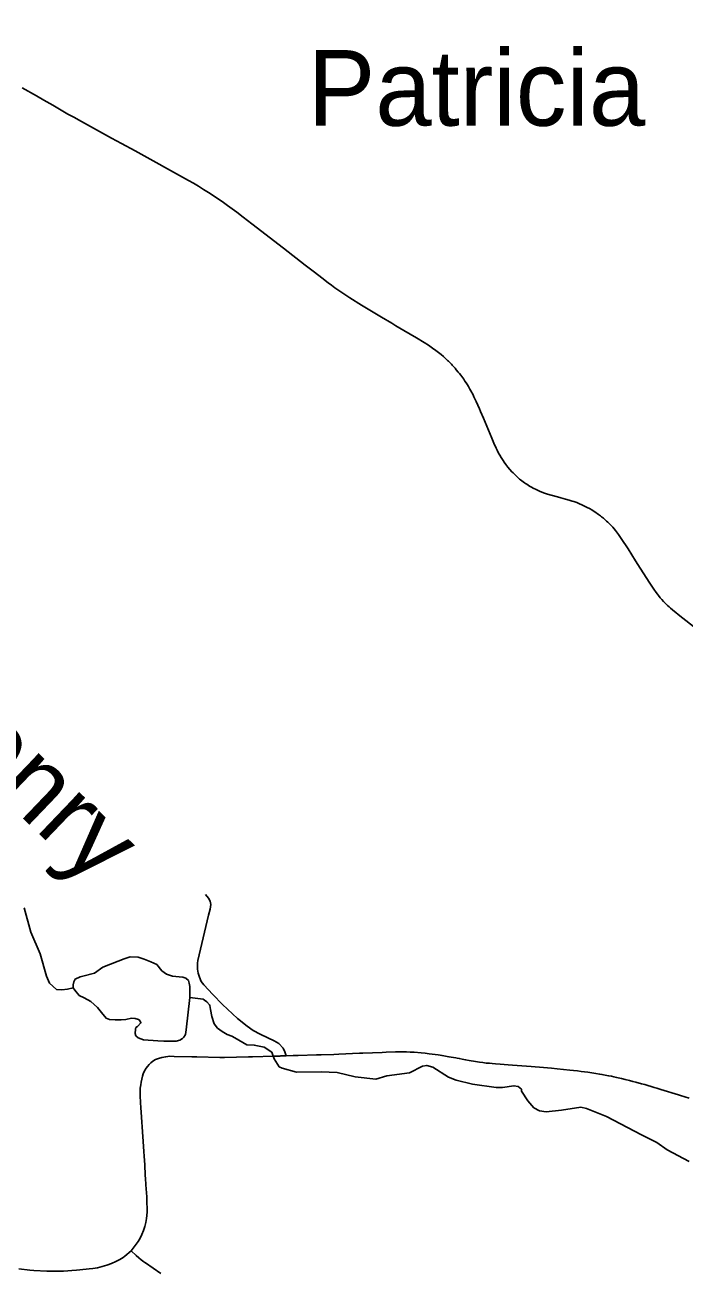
# Model space of a CAD drawing. Extents: x -19 to 366, y -4 to 359.
# Drawn here: x 144.78 to 145.477, y 188.183 to 189.502 of the extents above; entities that cross this region are included whole.
import ezdxf

# ---------------------------------------------------------------- set-up
doc = ezdxf.new("R2010")
doc.units = 0
for name, color, linetype in [('Level 31', 7, 'Continuous'), ('Level 35', 7, 'Continuous'), ('Level 60', 7, 'Continuous')]:
    doc.layers.add(name, color=color, linetype=linetype)

msp = doc.modelspace()

# ---------------------------------------------------------------- linework, layer by layer
at = {"layer": 'Level 31'}
for points in [[(145.2818, 189.0469), (145.2811, 189.0482), (145.2805, 189.0493), (145.2789, 189.0523), (145.278, 189.0543), (145.2771, 189.0563), (145.2762, 189.0581), (145.2734, 189.0649), (145.2643, 189.0863), (145.2613, 189.0932), (145.2601, 189.096), (145.2566, 189.1038), (145.2543, 189.1087), (145.2534, 189.1107), (145.251, 189.1152), (145.2501, 189.1168), (145.2485, 189.1197), (145.2474, 189.1215), (145.2461, 189.1235), (145.2449, 189.1254), (145.2436, 189.1273), (145.2415, 189.1302), (145.2405, 189.1316), (145.239, 189.1334), (145.2378, 189.1349), (145.2357, 189.1374), (145.2345, 189.1389), (145.2314, 189.1423), (145.2306, 189.1432), (145.2273, 189.1464), (145.2264, 189.1473), (145.2243, 189.1493), (145.2221, 189.1513), (145.2197, 189.1534), (145.2169, 189.1556), (145.2142, 189.1577), (145.2106, 189.1603), (145.2062, 189.1633), (145.2019, 189.166), (145.1935, 189.1711), (145.1803, 189.179), (145.1719, 189.1839), (145.1676, 189.1865), (145.1568, 189.193), (145.1426, 189.2015), (145.1355, 189.2058), (145.1233, 189.2133), (145.1189, 189.2162), (145.1105, 189.2219), (145.1074, 189.2241), (145.1038, 189.2267), (145.1002, 189.2294), (145.0934, 189.2346), (145.0859, 189.2404), (145.076, 189.2481), (145.0531, 189.2658), (145.0195, 189.2918), (145.0105, 189.2988), (145.0036, 189.3041), (144.9938, 189.3111), (144.988, 189.3153), (144.9833, 189.3186), (144.9785, 189.3218), (144.9737, 189.3249), (144.9685, 189.3281), (144.963, 189.3314), (144.958, 189.3345), (144.9524, 189.3376), (144.8961, 189.3687), (144.8817, 189.3765), (144.8712, 189.3823), (144.8489, 189.3945), (144.8394, 189.3998), (144.8312, 189.4044), (144.825, 189.4078), (144.809, 189.417), (144.7997, 189.4224), (144.7917, 189.4269), (144.7767, 189.4356)], [(145.4866, 188.8658), (145.4754, 188.8745), (145.4739, 188.8757), (145.4644, 188.8833), (145.4623, 188.8851), (145.4607, 188.8865), (145.4592, 188.888), (145.4582, 188.8889), (145.4568, 188.8902), (145.4547, 188.8924), (145.453, 188.8943), (145.4514, 188.8961), (145.4495, 188.8985), (145.4484, 188.9), (145.4472, 188.9017), (145.4446, 188.9054), (145.4439, 188.9064), (145.4404, 188.9118), (145.4303, 188.9276), (145.4253, 188.9354), (145.4174, 188.9478), (145.4102, 188.9589), (145.4071, 188.9633), (145.4052, 188.9659), (145.404, 188.9674), (145.4026, 188.9691), (145.4011, 188.9708), (145.3997, 188.9723), (145.3985, 188.9736), (145.396, 188.9761), (145.3946, 188.9774), (145.3913, 188.9803), (145.3894, 188.9818), (145.3881, 188.9829), (145.387, 188.9837), (145.386, 188.9844), (145.3823, 188.987), (145.3782, 188.9895), (145.3772, 188.9901), (145.3735, 188.9921), (145.372, 188.9929), (145.3686, 188.9945), (145.3659, 188.9957), (145.3631, 188.9968), (145.3599, 188.998), (145.3583, 188.9985), (145.3573, 188.9988), (145.3549, 188.9996), (145.3511, 189.0006), (145.3463, 189.0019), (145.3426, 189.0028), (145.3412, 189.0032), (145.3321, 189.0058), (145.3291, 189.0067), (145.3261, 189.0078), (145.3238, 189.0088), (145.3223, 189.0095), (145.3195, 189.0109), (145.3178, 189.0117), (145.3146, 189.0135), (145.3132, 189.0144), (145.3102, 189.0163), (145.3089, 189.0171), (145.3078, 189.0179), (145.3065, 189.0189), (145.3051, 189.0199), (145.3036, 189.0211), (145.3027, 189.0218), (145.3008, 189.0235), (145.2987, 189.0254), (145.2978, 189.0262), (145.2965, 189.0275), (145.2958, 189.0282), (145.2946, 189.0295), (145.2924, 189.0319), (145.2903, 189.0345), (145.2892, 189.0358), (145.2881, 189.0373), (145.2864, 189.0397), (145.2853, 189.0413), (145.2833, 189.0444), (145.2818, 189.0469)], [(144.9705, 188.5826), (144.9738, 188.5787), (144.9755, 188.5754), (144.9761, 188.5717), (144.9754, 188.5669), (144.9738, 188.5604), (144.9626, 188.5128), (144.9621, 188.5099), (144.962, 188.5072), (144.9622, 188.5034), (144.9628, 188.4994), (144.9641, 188.4949), (144.9661, 188.4904), (144.9687, 188.4869), (144.9783, 188.4766), (144.9885, 188.466), (145.0042, 188.4514), (145.0145, 188.4433), (145.021, 188.4387), (145.0282, 188.4347), (145.0366, 188.4307), (145.0431, 188.4278), (145.048, 188.4248), (145.0527, 188.4199), (145.0545, 188.416), (145.0558, 188.4119)], [(145.0558, 188.4119), (145.0503, 188.4117), (145.0491, 188.4116), (145.0426, 188.4114), (145.0202, 188.4108), (145.0159, 188.4106), (144.9907, 188.4102), (144.9858, 188.4102), (144.9615, 188.4106), (144.956, 188.4108), (144.9374, 188.4112), (144.9327, 188.4113), (144.9285, 188.4109), (144.9244, 188.4101), (144.9208, 188.4091), (144.9178, 188.4079), (144.9147, 188.4062), (144.9126, 188.4045), (144.9109, 188.4028), (144.9091, 188.4007), (144.9077, 188.3988), (144.9061, 188.396), (144.9047, 188.3928), (144.9038, 188.3903), (144.9031, 188.3873), (144.9025, 188.3838), (144.9021, 188.3811), (144.9016, 188.3776), (144.9016, 188.3742), (144.9016, 188.3699), (144.9019, 188.3622), (144.9023, 188.3573), (144.9048, 188.3211), (144.9051, 188.316), (144.9054, 188.3106), (144.9057, 188.3058), (144.906, 188.301), (144.9063, 188.2967), (144.9069, 188.2857), (144.9072, 188.2817), (144.9079, 188.2705), (144.9081, 188.2677)], [(145.2561, 188.4058), (145.2494, 188.4069), (145.2456, 188.4077), (145.2419, 188.4084), (145.2389, 188.409), (145.2366, 188.4094), (145.2353, 188.4097), (145.2326, 188.4101), (145.2279, 188.4109), (145.2207, 188.412), (145.2166, 188.4127), (145.2069, 188.4141), (145.2029, 188.4146), (145.1985, 188.4151), (145.191, 188.4156), (145.1868, 188.4158), (145.1832, 188.4159), (145.1788, 188.416), (145.175, 188.416), (145.1716, 188.4159), (145.1617, 188.4157), (145.1572, 188.4155), (145.137, 188.4146), (145.1334, 188.4145), (145.1115, 188.4135), (145.1064, 188.4133), (145.0927, 188.4129), (145.088, 188.4127), (145.0685, 188.4122), (145.0634, 188.4121), (145.0558, 188.4119)], [(145.482, 188.3671), (145.4729, 188.3699), (145.4706, 188.3706), (145.4521, 188.3763), (145.4478, 188.3776), (145.4449, 188.3785), (145.4351, 188.3814), (145.4317, 188.3823), (145.4255, 188.384), (145.4224, 188.3848), (145.4189, 188.3857), (145.4141, 188.3868), (145.4105, 188.3877), (145.4052, 188.389), (145.4022, 188.3897), (145.3998, 188.3902), (145.3967, 188.3908), (145.3896, 188.3921), (145.3873, 188.3925), (145.3832, 188.3931), (145.3789, 188.3938), (145.3747, 188.3944), (145.3676, 188.3953), (145.364, 188.3958), (145.3598, 188.3963), (145.3556, 188.3967), (145.3424, 188.3981), (145.3364, 188.3987), (145.3322, 188.3991), (145.328, 188.3995), (145.3148, 188.4005), (145.31, 188.4009), (145.2952, 188.402), (145.2904, 188.4024), (145.2821, 188.403), (145.2773, 188.4033), (145.2738, 188.4036), (145.2709, 188.4039), (145.2674, 188.4042), (145.2638, 188.4047), (145.2602, 188.4052), (145.2561, 188.4058)], [(144.9081, 188.2677), (144.9084, 188.2621), (144.9085, 188.2604), (144.9086, 188.2557), (144.9088, 188.2514), (144.9089, 188.247), (144.9086, 188.2431), (144.9083, 188.2397), (144.9075, 188.2357), (144.9065, 188.2315), (144.9051, 188.2271), (144.9033, 188.2229), (144.9013, 188.2189), (144.8992, 188.2155), (144.8921, 188.2056)], [(144.8921, 188.2056), (144.8853, 188.1999), (144.8835, 188.1987), (144.8799, 188.1966), (144.8758, 188.1944), (144.871, 188.1922), (144.8661, 188.1904), (144.8612, 188.1889), (144.8562, 188.1877), (144.8514, 188.1869), (144.8475, 188.1864), (144.8377, 188.1854), (144.8341, 188.185), (144.8291, 188.1847), (144.8249, 188.1844), (144.8205, 188.1842), (144.816, 188.1841), (144.8112, 188.184), (144.8069, 188.184), (144.8026, 188.184), (144.7889, 188.1847), (144.7847, 188.1851), (144.7732, 188.1864)], [(144.9232, 188.1818), (144.907, 188.1928), (144.9065, 188.1932), (144.9055, 188.1939), (144.9025, 188.1961), (144.8999, 188.1982), (144.8973, 188.2005), (144.8921, 188.2056)]]:
    msp.add_lwpolyline(points, dxfattribs=at)
at = {"layer": 'Level 35'}
for points in [[(144.7787, 188.5684), (144.786, 188.5426), (144.7958, 188.5196), (144.8023, 188.4959), (144.8057, 188.4886), (144.813, 188.4818)], [(144.9541, 188.4735), (144.9538, 188.4853), (144.9533, 188.4887), (144.9526, 188.4914), (144.9498, 188.4941), (144.9464, 188.4951), (144.9426, 188.4954), (144.9356, 188.4961), (144.9294, 188.4981), (144.9243, 188.5018), (144.919, 188.5085), (144.9129, 188.5113), (144.9056, 188.5139), (144.8992, 188.516), (144.8908, 188.5165), (144.8844, 188.5143), (144.8782, 188.512), (144.862, 188.5055), (144.8532, 188.4992), (144.8408, 188.496), (144.8379, 188.4955), (144.8328, 188.4929), (144.8314, 188.4899), (144.8307, 188.4869), (144.8307, 188.4838), (144.8323, 188.4811), (144.837, 188.4757), (144.8422, 188.4732), (144.8492, 188.4692), (144.8565, 188.4628), (144.8607, 188.4578), (144.8654, 188.4516), (144.8689, 188.4502), (144.875, 188.4498), (144.8813, 188.45), (144.8864, 188.4503), (144.8923, 188.4515), (144.8961, 188.4512), (144.8997, 188.4504), (144.9012, 188.4491), (144.9022, 188.4466), (144.8986, 188.4427), (144.8968, 188.4417), (144.8966, 188.44), (144.896, 188.4353), (144.8969, 188.433), (144.8993, 188.4307), (144.905, 188.4289), (144.9203, 188.4276), (144.9264, 188.4275), (144.9355, 188.4273), (144.9396, 188.4272), (144.9434, 188.4285), (144.9463, 188.43), (144.9477, 188.4315), (144.9494, 188.4343), (144.9501, 188.4392), (144.9541, 188.4735)], [(144.813, 188.4818), (144.8187, 188.4816), (144.8246, 188.4822), (144.8307, 188.4838)], [(145.0141, 188.4236), (145.0017, 188.431), (144.9985, 188.4326), (144.9936, 188.4344), (144.9882, 188.4375), (144.9833, 188.4412), (144.9798, 188.4457), (144.9773, 188.4533), (144.9757, 188.4609), (144.9752, 188.4651), (144.9747, 188.4657), (144.9721, 188.4688), (144.9695, 188.4707), (144.968, 188.4719), (144.9541, 188.4735)], [(145.4314, 188.3282), (145.3944, 188.3475), (145.3734, 188.3562), (145.3675, 188.3574), (145.3468, 188.3543), (145.3309, 188.3527), (145.3237, 188.3537), (145.3176, 188.3569), (145.3112, 188.3644), (145.3048, 188.3745), (145.3046, 188.3764), (145.3013, 188.3793), (145.2967, 188.3802), (145.2847, 188.3784), (145.2777, 188.3783), (145.2529, 188.3819), (145.2357, 188.3862), (145.2275, 188.3893), (145.2109, 188.4), (145.2045, 188.4016), (145.1999, 188.4008), (145.1864, 188.3939), (145.1621, 188.3907), (145.1505, 188.3871), (145.1289, 188.3895), (145.1096, 188.3942), (145.0929, 188.3949), (145.0669, 188.3947), (145.0517, 188.3986), (145.0485, 188.4003), (145.0431, 188.4086), (145.0406, 188.4156), (145.0325, 188.421), (145.0221, 188.4231), (145.0141, 188.4236)], [(145.4819, 188.3002), (145.4588, 188.3123), (145.4477, 188.32), (145.4314, 188.3282)]]:
    msp.add_lwpolyline(points, dxfattribs=at)
at = {"layer": 'Level 60'}
for points in [[(154.1159, 1.8709), (153.9063, 10.4874), (153.696, 19.1041), (153.485, 27.7209), (153.2733, 36.3378), (153.0608, 44.9549), (152.8476, 53.5721), (152.6337, 62.1894), (152.419, 70.8069), (152.2036, 79.4245), (151.9875, 88.0422), (151.7707, 96.6601), (151.5531, 105.2782), (151.3348, 113.8963), (151.1158, 122.5147), (150.8961, 131.1331), (150.6757, 139.7517), (150.4545, 148.3704), (150.2326, 156.9893), (150.0101, 165.6083), (149.7867, 174.2275), (149.5627, 182.8468), (149.338, 191.4662), (149.1125, 200.0858), (148.8864, 208.7055), (148.6595, 217.3254), (148.4319, 225.9454), (148.2037, 234.5655), (147.9747, 243.1858), (147.745, 251.8063), (147.5146, 260.4269), (147.2835, 269.0476), (147.0517, 277.6685), (146.8191, 286.2895), (146.5859, 294.9106), (146.352, 303.5319), (146.1174, 312.1534), (145.8821, 320.775), (145.6461, 329.3967), (145.4094, 338.0186), (145.172, 346.6406)], [(146.7783, 1.697), (146.5788, 10.3131), (146.3785, 18.9294), (146.1776, 27.5458), (145.9759, 36.1624), (145.7736, 44.7791), (145.5705, 53.396), (145.3668, 62.013), (145.1624, 70.6301), (144.9572, 79.2474), (144.7514, 87.8648), (144.5449, 96.4823), (144.3377, 105.1), (144.1299, 113.7179), (143.9213, 122.3359), (143.712, 130.954), (143.5021, 139.5723), (143.2915, 148.1907), (143.0802, 156.8092), (142.8682, 165.4279), (142.6555, 174.0468), (142.4422, 182.6658), (142.2282, 191.2849), (142.0135, 199.9042), (141.7981, 208.5236), (141.582, 217.1432), (141.3653, 225.7629), (141.1479, 234.3828), (140.9298, 243.0028), (140.711, 251.623), (140.4916, 260.2433), (140.2715, 268.8638), (140.0508, 277.4844), (139.8293, 286.1051), (139.6072, 294.726), (139.3845, 303.3471), (139.161, 311.9683), (138.937, 320.5896), (138.7122, 329.2111), (138.4868, 337.8328), (138.2607, 346.4546)], [(0, 180.8999), (7.1228, 180.9044), (14.2457, 180.9176), (21.3685, 180.9397), (28.4912, 180.9706), (35.614, 181.0103), (42.7366, 181.0589), (49.8592, 181.1163), (56.9818, 181.1825), (64.1042, 181.2575), (71.2266, 181.3414), (78.3488, 181.4341), (85.4709, 181.5357), (92.5929, 181.646), (99.7147, 181.7652), (106.8364, 181.8933), (113.9579, 182.0301), (121.0793, 182.1758), (128.2005, 182.3303), (135.3214, 182.4936), (142.4422, 182.6658), (149.5627, 182.8468), (156.683, 183.0366), (163.8031, 183.2352), (170.9229, 183.4427), (178.0425, 183.659), (185.1617, 183.8841), (192.2807, 184.1181), (199.3994, 184.3608), (206.5178, 184.6124), (213.6359, 184.8728), (220.7537, 185.1421), (227.8711, 185.4201), (234.9881, 185.707), (242.1048, 186.0027), (249.2212, 186.3073), (256.3371, 186.6206), (263.4526, 186.9428), (270.5678, 187.2738), (277.6825, 187.6136), (284.7968, 187.9622), (291.9107, 188.3197), (299.0241, 188.6859), (306.1371, 189.061), (313.2495, 189.4449), (320.3615, 189.8377), (327.4731, 190.2392), (334.5841, 190.6495), (341.6946, 191.0687)]]:
    msp.add_spline(points, degree=3, dxfattribs=at)

# ---------------------------------------------------------------- texts
at = {"layer": 'Level 35'}
msp.add_text('Patricia', height=0.08, dxfattribs=at).set_placement((145.0787, 189.3954))
msp.add_text('McHenry', height=0.08, rotation=316.2532, dxfattribs=at).set_placement((144.5445, 188.8857))

doc.saveas('drawing.dxf')
